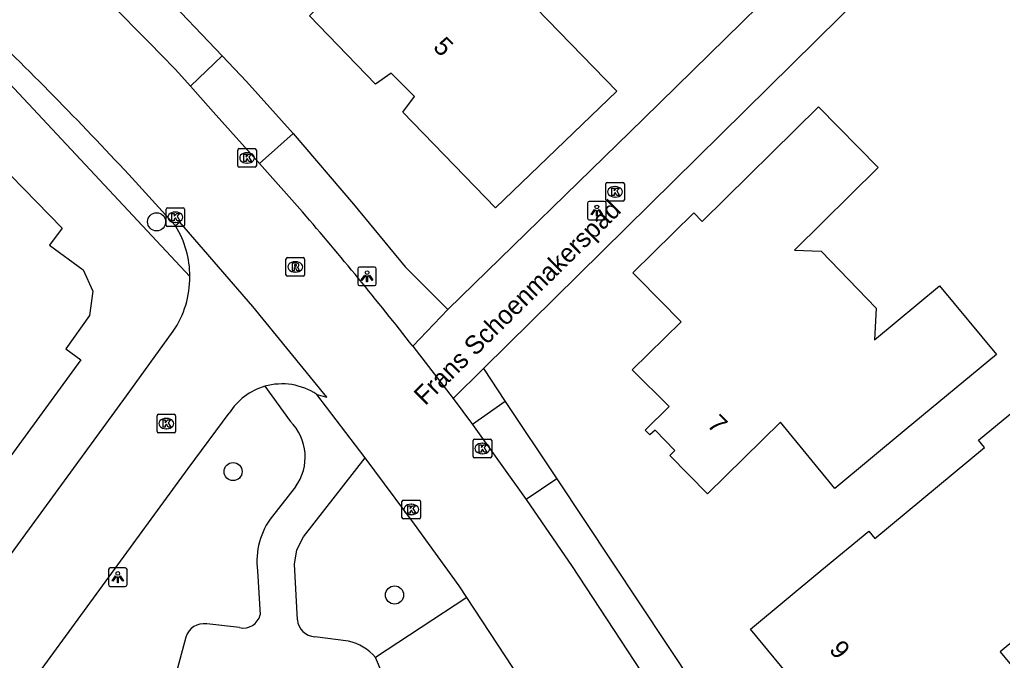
# Model space of a CAD drawing. Extents: x 157321 to 158827, y 386650 to 388532.
# Drawn here: x 158159.8 to 158212.8, y 387414.5 to 387449.1 of the extents above; entities that cross this region are included whole.
import ezdxf

# ---------------------------------------------------------------- set-up
doc = ezdxf.new("R2010")
doc.units = 0
for name, color, linetype in [('IMGEO_Berm_groen', 7, 'Continuous'), ('IMGEO_Boom', 7, 'Continuous'), ('IMGEO_Groenvoorziening', 7, 'Continuous'), ('IMGEO_Kolk', 7, 'Continuous'), ('IMGEO_Lichtpunt', 7, 'Continuous'), ('IMGEO_Muur', 7, 'Continuous'), ('IMGEO_Openbare_ruimte_label', 7, 'Continuous'), ('IMGEO_Pand', 7, 'Continuous'), ('IMGEO_Pand_nummerreeks', 7, 'Continuous'), ('IMGEO_Rijbaan_lokaal_gesloten', 7, 'Continuous'), ('IMGEO_Rijbaan_lokaal_open', 7, 'Continuous'), ('IMGEO_Rioolput', 7, 'Continuous'), ('IMGEO_Voetpad_halfverhard', 7, 'Continuous'), ('IMGEO_Voetpad_open', 7, 'Continuous')]:
    doc.layers.add(name, color=color, linetype=linetype)

msp = doc.modelspace()

# ---------------------------------------------------------------- linework, layer by layer
at = {"layer": 'IMGEO_Berm_groen'}
for points in [[(158162.568, 387455.355), (158167.397, 387450.635), (158170.726, 387447.126)], [(158174.557, 387442.929), (158177.794, 387439.127), (158180.592, 387435.745), (158182.889, 387433.439)], [(158184.801, 387430.263), (158185.981, 387428.487)], [(158188.758, 387424.311), (158196.186, 387413.139)]]:
    msp.add_lwpolyline(points, dxfattribs=at)
at = {"layer": 'IMGEO_Boom'}
for centre in [(158167.19, 387438.175), (158171.313, 387424.708), (158180.013, 387418.053)]:
    msp.add_circle(centre, 0.489, dxfattribs=at)
at = {"layer": 'IMGEO_Groenvoorziening'}
for points in [[(158168.985, 387435.23), (158157.702, 387447.279), (158155.999, 387448.881), (158155.68, 387449.161)], [(158183.912, 387417.919), (158178.979, 387414.679)]]:
    msp.add_lwpolyline(points, dxfattribs=at)
at = {"layer": 'IMGEO_Kolk'}
for p, q in [((158171.568, 387441.194), (158171.568, 387442.046)), ((158171.643, 387442.12), (158172.495, 387442.12)), ((158172.569, 387442.046), (158172.569, 387441.194)), ((158172.056, 387441.9), (158172.081, 387441.9)), ((158172.495, 387441.12), (158171.643, 387441.12)), ((158172.079, 387441.34), (158172.054, 387441.34)), ((158191.396, 387439.366), (158191.396, 387440.218)), ((158191.471, 387440.292), (158192.323, 387440.292)), ((158191.884, 387440.072), (158191.909, 387440.072)), ((158192.397, 387440.218), (158192.397, 387439.366)), ((158191.907, 387439.512), (158191.882, 387439.512)), ((158167.699, 387437.997), (158167.699, 387438.849)), ((158167.774, 387438.923), (158168.626, 387438.923)), ((158168.7, 387438.849), (158168.7, 387437.997)), ((158192.323, 387439.292), (158191.471, 387439.292)), ((158168.187, 387438.703), (158168.212, 387438.703)), ((158168.626, 387437.923), (158167.774, 387437.923)), ((158168.21, 387438.143), (158168.185, 387438.143)), ((158167.215, 387426.87), (158167.215, 387427.722)), ((158167.29, 387427.796), (158168.142, 387427.796)), ((158168.216, 387427.722), (158168.216, 387426.87)), ((158167.703, 387427.576), (158167.728, 387427.576)), ((158168.142, 387426.796), (158167.29, 387426.796)), ((158167.726, 387427.016), (158167.701, 387427.016)), ((158184.249, 387425.527), (158184.249, 387426.379)), ((158184.324, 387426.453), (158185.176, 387426.453)), ((158184.737, 387426.233), (158184.762, 387426.233)), ((158185.25, 387426.379), (158185.25, 387425.527)), ((158184.76, 387425.673), (158184.735, 387425.673)), ((158185.176, 387425.453), (158184.324, 387425.453)), ((158180.413, 387422.239), (158180.413, 387423.091)), ((158180.488, 387423.165), (158181.34, 387423.165)), ((158180.901, 387422.945), (158180.926, 387422.945)), ((158181.414, 387423.091), (158181.414, 387422.239)), ((158180.924, 387422.385), (158180.899, 387422.385)), ((158181.34, 387422.165), (158180.488, 387422.165))]:
    msp.add_line(p, q, dxfattribs=at)
for points in [[(158171.568, 387441.194), (158171.568, 387442.046)], [(158171.643, 387442.12), (158172.495, 387442.12)], [(158172.569, 387442.046), (158172.569, 387441.194)], [(158171.889, 387441.82), (158172.012, 387441.82), (158172.012, 387441.669), (158172.142, 387441.82), (158172.306, 387441.82), (158172.16, 387441.669), (158172.313, 387441.42), (158172.161, 387441.42), (158172.076, 387441.584), (158172.012, 387441.517), (158172.012, 387441.42), (158171.889, 387441.42), (158171.889, 387441.82)], [(158172.495, 387441.12), (158171.643, 387441.12)], [(158191.396, 387439.366), (158191.396, 387440.218)], [(158191.471, 387440.292), (158192.323, 387440.292)], [(158191.717, 387439.992), (158191.84, 387439.992), (158191.84, 387439.841), (158191.97, 387439.992), (158192.134, 387439.992), (158191.988, 387439.841), (158192.141, 387439.592), (158191.989, 387439.592), (158191.904, 387439.756), (158191.84, 387439.689), (158191.84, 387439.592), (158191.717, 387439.592), (158191.717, 387439.992)], [(158192.397, 387440.218), (158192.397, 387439.366)], [(158167.699, 387437.997), (158167.699, 387438.849)], [(158167.774, 387438.923), (158168.626, 387438.923)], [(158168.7, 387438.849), (158168.7, 387437.997)], [(158192.323, 387439.292), (158191.471, 387439.292)], [(158168.02, 387438.623), (158168.143, 387438.623), (158168.143, 387438.472), (158168.273, 387438.623), (158168.437, 387438.623), (158168.291, 387438.472), (158168.444, 387438.223), (158168.292, 387438.223), (158168.207, 387438.387), (158168.143, 387438.32), (158168.143, 387438.223), (158168.02, 387438.223), (158168.02, 387438.623)], [(158168.626, 387437.923), (158167.774, 387437.923)], [(158167.215, 387426.87), (158167.215, 387427.722)], [(158167.29, 387427.796), (158168.142, 387427.796)], [(158168.216, 387427.722), (158168.216, 387426.87)], [(158167.536, 387427.496), (158167.659, 387427.496), (158167.659, 387427.345), (158167.789, 387427.496), (158167.953, 387427.496), (158167.807, 387427.345), (158167.96, 387427.096), (158167.808, 387427.096), (158167.723, 387427.26), (158167.659, 387427.193), (158167.659, 387427.096), (158167.536, 387427.096), (158167.536, 387427.496)], [(158168.142, 387426.796), (158167.29, 387426.796)], [(158184.249, 387425.527), (158184.249, 387426.379)], [(158184.324, 387426.453), (158185.176, 387426.453)], [(158184.57, 387426.153), (158184.693, 387426.153), (158184.693, 387426.002), (158184.823, 387426.153), (158184.987, 387426.153), (158184.841, 387426.002), (158184.994, 387425.753), (158184.842, 387425.753), (158184.757, 387425.917), (158184.693, 387425.85), (158184.693, 387425.753), (158184.57, 387425.753), (158184.57, 387426.153)], [(158185.25, 387426.379), (158185.25, 387425.527)], [(158185.176, 387425.453), (158184.324, 387425.453)], [(158180.413, 387422.239), (158180.413, 387423.091)], [(158180.488, 387423.165), (158181.34, 387423.165)], [(158181.414, 387423.091), (158181.414, 387422.239)], [(158180.734, 387422.865), (158180.857, 387422.865), (158180.857, 387422.714), (158180.987, 387422.865), (158181.151, 387422.865), (158181.005, 387422.714), (158181.158, 387422.465), (158181.006, 387422.465), (158180.921, 387422.629), (158180.857, 387422.562), (158180.857, 387422.465), (158180.734, 387422.465), (158180.734, 387422.865)], [(158181.34, 387422.165), (158180.488, 387422.165)]]:
    msp.add_lwpolyline(points, dxfattribs=at)
for centre, start, end in [((158171.645, 387442.044), 91.552, 178.448), ((158171.645, 387442.044), 91.552, 178.448), ((158172.493, 387442.044), 1.552, 88.448), ((158172.493, 387442.044), 1.552, 88.448), ((158171.645, 387441.196), 181.552, 268.448), ((158171.645, 387441.196), 181.552, 268.448), ((158172.493, 387441.196), 271.552, 358.448), ((158172.493, 387441.196), 271.552, 358.448), ((158191.473, 387440.216), 91.552, 178.448), ((158191.473, 387440.216), 91.552, 178.448), ((158192.321, 387440.216), 1.552, 88.448), ((158192.321, 387440.216), 1.552, 88.448), ((158191.473, 387439.368), 181.552, 268.448), ((158191.473, 387439.368), 181.552, 268.448), ((158192.321, 387439.368), 271.552, 358.448), ((158192.321, 387439.368), 271.552, 358.448), ((158167.776, 387438.847), 91.552, 178.448), ((158167.776, 387438.847), 91.552, 178.448), ((158168.624, 387438.847), 1.552, 88.448), ((158168.624, 387438.847), 1.552, 88.448), ((158167.776, 387437.999), 181.552, 268.448), ((158167.776, 387437.999), 181.552, 268.448), ((158168.624, 387437.999), 271.552, 358.448), ((158168.624, 387437.999), 271.552, 358.448), ((158167.292, 387427.72), 91.552, 178.448), ((158167.292, 387427.72), 91.552, 178.448), ((158168.14, 387427.72), 1.552, 88.448), ((158168.14, 387427.72), 1.552, 88.448), ((158167.292, 387426.872), 181.552, 268.448), ((158167.292, 387426.872), 181.552, 268.448), ((158168.14, 387426.872), 271.552, 358.448), ((158168.14, 387426.872), 271.552, 358.448), ((158184.326, 387426.377), 91.552, 178.448), ((158184.326, 387426.377), 91.552, 178.448), ((158185.174, 387426.377), 1.552, 88.448), ((158185.174, 387426.377), 1.552, 88.448), ((158184.326, 387425.529), 181.552, 268.448), ((158184.326, 387425.529), 181.552, 268.448), ((158185.174, 387425.529), 271.552, 358.448), ((158185.174, 387425.529), 271.552, 358.448), ((158180.49, 387423.089), 91.552, 178.448), ((158180.49, 387423.089), 91.552, 178.448), ((158181.338, 387423.089), 1.552, 88.448), ((158181.338, 387423.089), 1.552, 88.448), ((158180.49, 387422.241), 181.552, 268.448), ((158180.49, 387422.241), 181.552, 268.448), ((158181.338, 387422.241), 271.552, 358.448), ((158181.338, 387422.241), 271.552, 358.448)]:
    msp.add_arc(centre, 0.0765, start, end, dxfattribs=at)
for centre, major_axis, ratio, start_param, end_param in [((158172.055, 387441.62), (-0.387, 0.002), 0.722429, 4.712389, 7.853982), ((158172.08, 387441.62), (-0.39, 0.002), 0.717154, 1.570796, 4.712389), ((158191.883, 387439.792), (-0.387, 0.002), 0.722429, 4.712389, 7.853982), ((158191.908, 387439.792), (-0.39, 0.002), 0.717154, 1.570796, 4.712389), ((158168.186, 387438.423), (-0.387, 0.002), 0.722429, 4.712389, 7.853982), ((158168.211, 387438.423), (-0.39, 0.002), 0.717154, 1.570796, 4.712389), ((158167.702, 387427.296), (-0.387, 0.002), 0.722429, 4.712389, 7.853982), ((158167.727, 387427.296), (-0.39, 0.002), 0.717154, 1.570796, 4.712389), ((158184.736, 387425.953), (-0.387, 0.002), 0.722429, 4.712389, 7.853982), ((158184.761, 387425.953), (-0.39, 0.002), 0.717154, 1.570796, 4.712389), ((158180.9, 387422.665), (-0.387, 0.002), 0.722429, 4.712389, 7.853982), ((158180.925, 387422.665), (-0.39, 0.002), 0.717154, 1.570796, 4.712389)]:
    msp.add_ellipse(centre, major_axis=major_axis, ratio=ratio, start_param=start_param, end_param=end_param, dxfattribs=at)
at = {"layer": 'IMGEO_Lichtpunt'}
for p, q in [((158190.415, 387439.177), (158190.415, 387438.37)), ((158190.415, 387439.177), (158190.415, 387438.37)), ((158191.317, 387439.272), (158190.509, 387439.272)), ((158191.317, 387439.272), (158190.509, 387439.272)), ((158191.411, 387438.37), (158191.411, 387439.177)), ((158191.411, 387438.37), (158191.411, 387439.177)), ((158190.509, 387438.276), (158191.317, 387438.276)), ((158190.509, 387438.276), (158191.317, 387438.276)), ((158178.034, 387435.641), (158178.034, 387434.834)), ((158178.034, 387435.641), (158178.034, 387434.834)), ((158178.936, 387435.736), (158178.128, 387435.736)), ((158178.936, 387435.736), (158178.128, 387435.736)), ((158179.03, 387434.834), (158179.03, 387435.641)), ((158179.03, 387434.834), (158179.03, 387435.641)), ((158178.128, 387434.74), (158178.936, 387434.74)), ((158178.128, 387434.74), (158178.936, 387434.74)), ((158164.601, 387419.42), (158164.601, 387418.613)), ((158164.601, 387419.42), (158164.601, 387418.613)), ((158165.503, 387419.515), (158164.695, 387419.515)), ((158165.503, 387419.515), (158164.695, 387419.515)), ((158165.597, 387418.613), (158165.597, 387419.42)), ((158165.597, 387418.613), (158165.597, 387419.42)), ((158164.695, 387418.519), (158165.503, 387418.519)), ((158164.695, 387418.519), (158165.503, 387418.519))]:
    msp.add_line(p, q, dxfattribs=at)
for points in [[(158190.789, 387438.841), (158190.828, 387438.813), (158190.64, 387438.551), (158190.602, 387438.578), (158190.789, 387438.841)], [(158190.891, 387438.793), (158190.938, 387438.793), (158190.938, 387438.471), (158190.891, 387438.471), (158190.891, 387438.793)], [(158191.001, 387438.813), (158191.039, 387438.84), (158191.226, 387438.578), (158191.187, 387438.55), (158191.001, 387438.813)], [(158178.408, 387435.305), (158178.447, 387435.277), (158178.259, 387435.015), (158178.221, 387435.042), (158178.408, 387435.305)], [(158178.51, 387435.257), (158178.557, 387435.257), (158178.557, 387434.935), (158178.51, 387434.935), (158178.51, 387435.257)], [(158178.62, 387435.277), (158178.658, 387435.304), (158178.845, 387435.042), (158178.806, 387435.014), (158178.62, 387435.277)], [(158164.975, 387419.084), (158165.014, 387419.056), (158164.826, 387418.794), (158164.788, 387418.821), (158164.975, 387419.084)], [(158165.077, 387419.036), (158165.124, 387419.036), (158165.124, 387418.714), (158165.077, 387418.714), (158165.077, 387419.036)], [(158165.187, 387419.056), (158165.225, 387419.083), (158165.412, 387418.821), (158165.373, 387418.793), (158165.187, 387419.056)]]:
    msp.add_lwpolyline(points, dxfattribs=at)
for centre in [(158190.914, 387438.975), (158178.533, 387435.439), (158165.1, 387419.218)]:
    msp.add_circle(centre, 0.0994, dxfattribs=at)
for centre, start, end in [((158190.509, 387439.177), 90, 180), ((158190.509, 387439.177), 90, 180), ((158191.317, 387439.177), 0, 90), ((158191.317, 387439.177), 0, 90), ((158190.509, 387438.37), 180, 270), ((158190.509, 387438.37), 180, 270), ((158191.317, 387438.37), 270, 0), ((158191.317, 387438.37), 270, 360), ((158178.128, 387435.641), 90, 180), ((158178.128, 387435.641), 90, 180), ((158178.936, 387435.641), 0, 90), ((158178.936, 387435.641), 0, 90), ((158178.128, 387434.834), 180, 270), ((158178.128, 387434.834), 180, 270), ((158178.936, 387434.834), 270, 0), ((158178.936, 387434.834), 270, 360), ((158164.695, 387419.42), 90, 180), ((158164.695, 387419.42), 90, 180), ((158165.503, 387419.42), 0, 90), ((158165.503, 387419.42), 0, 90), ((158164.695, 387418.613), 180, 270), ((158164.695, 387418.613), 180, 270), ((158165.503, 387418.613), 270, 0), ((158165.503, 387418.613), 270, 360)]:
    msp.add_arc(centre, 0.0946, start, end, dxfattribs=at)
at = {"layer": 'IMGEO_Muur'}
msp.add_lwpolyline([(158216.454, 387466.321), (158193.426, 387443.736)], dxfattribs=at)
at = {"layer": 'IMGEO_Pand'}
for points in [[(158189.79, 387463.13), (158194.81, 387457.91), (158187.012, 387450.366), (158191.99, 387445.22), (158185.461, 387438.93), (158180.458, 387444.092), (158181.081, 387444.937), (158179.823, 387446.197), (158178.984, 387445.605), (158175.431, 387449.28), (158189.79, 387463.13)], [(158149.13, 387446.95), (158152.46, 387444.52), (158153.794, 387446.355), (158162.097, 387437.825), (158161.411, 387436.924), (158163.236, 387435.584), (158163.748, 387434.431), (158163.574, 387433.117), (158162.296, 387431.329), (158163.108, 387430.728), (158157.379, 387422.892), (158157.135, 387423.067), (158154.437, 387419.331), (158150.384, 387422.259), (158147.319, 387424.472), (158148.912, 387426.678), (158151.699, 387427.244), (158154.23, 387430.72), (158153.75, 387433.79), (158148.033, 387437.952), (158147.393, 387437.073), (158143.829, 387439.668), (158146.188, 387442.908), (158149.13, 387446.95)], [(158212.45, 387431.03), (158207.592, 387426.988), (158203.748, 387423.79), (158200.805, 387427.375), (158196.882, 387423.508), (158194.849, 387425.576), (158195.123, 387425.85), (158194.054, 387426.945), (158193.77, 387426.683), (158193.52, 387426.94), (158194.811, 387428.216), (158192.823, 387430.194), (158195.459, 387432.779), (158193.146, 387435.133), (158192.86, 387435.424), (158196.133, 387438.651), (158196.589, 387438.189), (158202.857, 387444.369), (158206.08, 387441.1), (158201.571, 387436.644), (158202.996, 387436.6), (158205.971, 387433.526), (158205.878, 387431.807), (158209.38, 387434.72), (158212.45, 387431.03)], [(158220.87, 387434.176), (158224.719, 387429.534), (158217.715, 387423.728), (158219.94, 387421.05), (158212.641, 387414.986), (158215.82, 387411.16), (158209.831, 387406.209), (158207.393, 387409.124), (158207.229, 387408.997), (158206.459, 387409.923), (158205.698, 387410.837), (158205.867, 387410.978), (158205.445, 387411.485), (158204.051, 387410.326), (158199.195, 387416.212), (158203.046, 387419.403), (158205.564, 387421.489), (158205.889, 387421.097), (158211.811, 387426.004), (158211.486, 387426.396), (158214.34, 387428.76), (158220.87, 387434.176)]]:
    msp.add_lwpolyline(points, dxfattribs=at)
at = {"layer": 'IMGEO_Rijbaan_lokaal_gesloten'}
for points in [[(158168.394, 387446.187), (158169.01, 387445.497)], [(158169.01, 387445.497), (158170.246, 387444.112), (158172.742, 387441.314)], [(158172.742, 387441.314), (158175.052, 387438.709)], [(158168.215, 387437.954), (158165.687, 387440.722)], [(158175.82, 387428.868), (158176.357, 387428.714), (158172.385, 387433.603), (158168.446, 387438.151), (158168.215, 387437.954)], [(158181.002, 387431.463), (158183.164, 387428.647)], [(158178.435, 387425.446), (158175.82, 387428.868)], [(158183.164, 387428.647), (158184.209, 387427.247)], [(158184.209, 387427.247), (158187.101, 387423.209)], [(158183.912, 387417.919), (158183.497, 387418.55), (158181.093, 387421.871), (158178.435, 387425.446)], [(158187.101, 387423.209), (158189.594, 387419.593), (158194.425, 387412.221)], [(158202.88, 387389.042), (158183.912, 387417.919)]]:
    msp.add_lwpolyline(points, dxfattribs=at)
for centre, radius, start, end in [((158017.682, 387301.7), 208.784, 43.79201, 46.69124), ((158020.399, 387306.133), 198.048, 42.81075, 46.20004), ((158024.879, 387309.33), 198.22, 38.03569, 40.74606)]:
    msp.add_arc(centre, radius, start, end, dxfattribs=at)
at = {"layer": 'IMGEO_Rijbaan_lokaal_open'}
for points in [[(158169.01, 387445.497), (158170.726, 387447.126)], [(158170.726, 387447.126), (158172.044, 387445.737), (158174.557, 387442.929)], [(158172.742, 387441.314), (158174.557, 387442.929)], [(158129.617, 387379.505), (158165.56, 387428.797), (158168.092, 387432.277)], [(158185.981, 387428.487), (158184.209, 387427.247)], [(158185.981, 387428.487), (158188.758, 387424.311)], [(158159.666, 387412.214), (158168.886, 387424.874), (158171.097, 387427.853)], [(158188.758, 387424.311), (158187.101, 387423.209)]]:
    msp.add_lwpolyline(points, dxfattribs=at)
for centre, radius, start, end in [((158163.734, 387435.217), 5.251, 0.1457, 31.4226), ((158163.725, 387435.209), 5.26, 326.1212, 0.2277), ((158173.944, 387426.082), 3.353, 105.7976, 148.1127), ((158173.95, 387426.074), 3.362, 56.2027, 105.8669)]:
    msp.add_arc(centre, radius, start, end, dxfattribs=at)
at = {"layer": 'IMGEO_Rioolput'}
for p, q in [((158174.163, 387435.318), (158174.163, 387436.17)), ((158174.238, 387436.244), (158175.09, 387436.244)), ((158175.164, 387436.17), (158175.164, 387435.318)), ((158174.651, 387436.024), (158174.676, 387436.024)), ((158175.09, 387435.244), (158174.238, 387435.244)), ((158174.674, 387435.464), (158174.649, 387435.464))]:
    msp.add_line(p, q, dxfattribs=at)
for points in [[(158174.163, 387435.318), (158174.163, 387436.17)], [(158174.238, 387436.244), (158175.09, 387436.244)], [(158175.164, 387436.17), (158175.164, 387435.318)], [(158174.752, 387435.942), (158174.5, 387435.944), (158174.5, 387435.544)], [(158174.5, 387435.544), (158174.624, 387435.544), (158174.624, 387435.706), (158174.635, 387435.706)], [(158174.678, 387435.863), (158174.624, 387435.863), (158174.624, 387435.782)], [(158174.624, 387435.782), (158174.676, 387435.782)], [(158174.682, 387435.677), (158174.753, 387435.544), (158174.893, 387435.544), (158174.828, 387435.67)], [(158175.09, 387435.244), (158174.238, 387435.244)]]:
    msp.add_lwpolyline(points, dxfattribs=at)
for centre, radius, start, end in [((158174.24, 387436.168), 0.0765, 91.552, 178.448), ((158174.24, 387436.168), 0.0765, 91.552, 178.448), ((158175.088, 387436.168), 0.0765, 1.552, 88.448), ((158175.088, 387436.168), 0.0765, 1.552, 88.448), ((158174.634, 387435.653), 0.0533, 26.0293, 88.6989), ((158174.66, 387435.971), 0.19, 274.7715, 282.9687), ((158174.684, 387435.767), 0.0964, 77.0061, 93.1865), ((158174.698, 387435.824), 0.0378, 276.6634, 79.6772), ((158174.751, 387435.832), 0.109, 350.3612, 89.416), ((158174.749, 387435.832), 0.112, 277.5842, 350.9817), ((158174.733, 387435.617), 0.108, 29.5134, 73.7905), ((158174.24, 387435.32), 0.0765, 181.552, 268.448), ((158174.24, 387435.32), 0.0765, 181.552, 268.448), ((158175.088, 387435.32), 0.0765, 271.552, 358.448), ((158175.088, 387435.32), 0.0765, 271.552, 358.448)]:
    msp.add_arc(centre, radius, start, end, dxfattribs=at)
for centre, major_axis, ratio, start_param, end_param in [((158174.65, 387435.744), (-0.387, 0.002), 0.722429, 4.712389, 7.853982), ((158174.675, 387435.744), (-0.39, 0.002), 0.717154, 1.570796, 4.712389)]:
    msp.add_ellipse(centre, major_axis=major_axis, ratio=ratio, start_param=start_param, end_param=end_param, dxfattribs=at)
at = {"layer": 'IMGEO_Voetpad_halfverhard'}
for points in [[(158173.031, 387429.308), (158174.384, 387427.428)], [(158174.78, 387416.713), (158174.614, 387419.709), (158174.752, 387420.483), (158175.101, 387421.188), (158178.435, 387425.446)], [(158174.668, 387423.881), (158174.597, 387423.803), (158173.43, 387422.306)], [(158172.626, 387419.364), (158172.77, 387416.989)], [(158171.659, 387416.294), (158169.889, 387416.492)], [(158168.772, 387415.789), (158167.416, 387410.765)], [(158177.524, 387415.568), (158175.71, 387415.803)], [(158181.364, 387409.113), (158178.979, 387414.679)]]:
    msp.add_lwpolyline(points, dxfattribs=at)
for centre, radius, start, end in [((158172.486, 387425.491), 2.712, 323.5807, 45.5749), ((158176.574, 387419.866), 3.98, 142.1866, 187.2438), ((158171.866, 387417.199), 0.928, 257.1387, 346.9184), ((158175.764, 387416.789), 0.987, 184.4012, 266.8443), ((158169.729, 387415.508), 0.997, 80.7516, 163.6181), ((158177.013, 387413.096), 2.524, 38.8327, 78.3177)]:
    msp.add_arc(centre, radius, start, end, dxfattribs=at)
at = {"layer": 'IMGEO_Voetpad_open'}
for points in [[(158225.048, 387474.78), (158216.454, 387466.321), (158193.426, 387443.736), (158182.889, 387433.439)], [(158226.976, 387471.829), (158218.497, 387463.489), (158207.86, 387453.027), (158184.801, 387430.263)], [(158182.889, 387433.439), (158181.002, 387431.463)], [(158183.164, 387428.647), (158184.801, 387430.263)]]:
    msp.add_lwpolyline(points, dxfattribs=at)

# ---------------------------------------------------------------- texts
at = {"layer": 'IMGEO_Openbare_ruimte_label'}
msp.add_text('Frans Schoenmakerspad', height=1, rotation=44.6356, dxfattribs=at).set_placement((158181.662, 387428.233))
at = {"layer": 'IMGEO_Pand_nummerreeks'}
for s, rotation, p in [('5', 314.9545, (158182.04, 387447.542)), ('7', 314.511, (158196.802, 387427.184)), ('9', 309.5229, (158203.392, 387415.085))]:
    msp.add_text(s, height=1, rotation=rotation, dxfattribs=at).set_placement(p)

doc.saveas('drawing.dxf')
